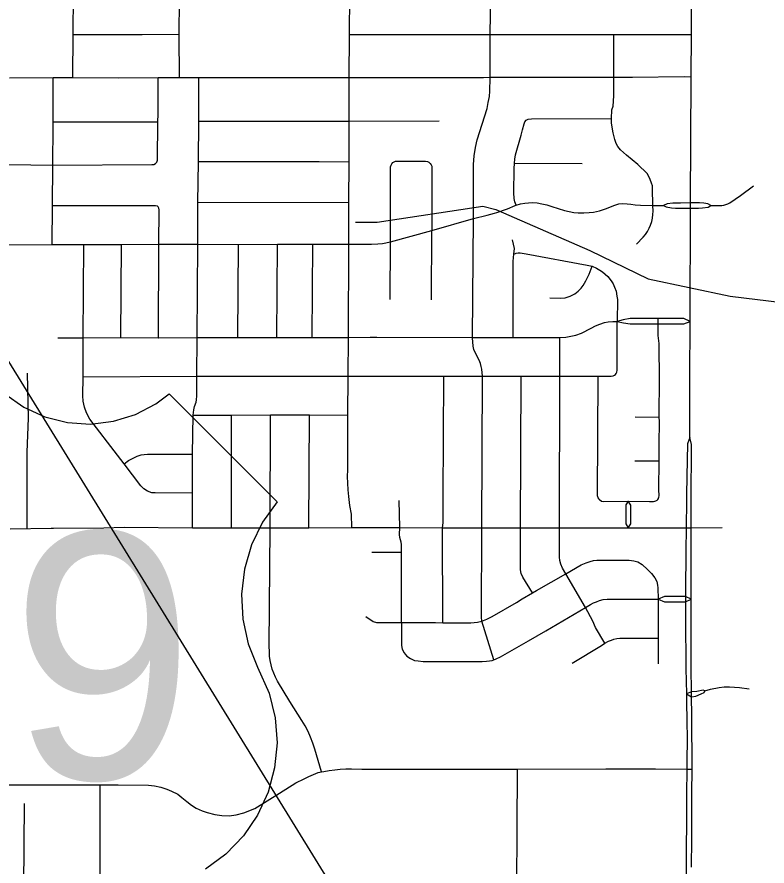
# Model space of a CAD drawing. Extents: x -1403959 to 81668, y -1400582 to 11018.
# Drawn here: x 7289.9 to 7395.9, y 9062.5 to 9182.5 of the extents above; entities that cross this region are included whole.
import ezdxf

# ---------------------------------------------------------------- set-up
doc = ezdxf.new("R2010")
doc.units = 0
for name, color, linetype in [('tdCiSectNmbr', 7, 'Continuous'), ('tdCiSectTwpRng', 7, 'Continuous'), ('tdCoDivCarto', 7, 'Continuous'), ('tdCoSecRteBand', 7, 'Continuous'), ('tdCoSurfAsphaltUnbanded', 7, 'Continuous'), ('tdCoSurfBitum', 7, 'Continuous')]:
    doc.layers.add(name, color=color, linetype=linetype)

msp = doc.modelspace()

# ---------------------------------------------------------------- linework, layer by layer
at = {"layer": 'tdCiSectNmbr'}
for points in [[(7336.75, 9131.76), (7336.77, 9137.23), (7336.81, 9150.43), (7336.83, 9156.36), (7336.89, 9162.08), (7336.89, 9167.8), (7336.9, 9173.91), (7336.9, 9173.98), (7336.91, 9179.96), (7336.91, 9180.07), (7336.98, 9185.68), (7337.03, 9191.98), (7337.05, 9197.3), (7337.08, 9203.44)], [(7385.02, 9123.12), (7385.03, 9131.49), (7385.08, 9139.5), (7385.14, 9155.5), (7385.14, 9155.92), (7385.14, 9156.25), (7385.21, 9174.01), (7385.21, 9174.09), (7385.27, 9180.07), (7385.34, 9189.64), (7385.33, 9192.1)], [(7337.26, 9110.37), (7337.19, 9112.27), (7336.99, 9113.49), (7336.81, 9114.76), (7336.73, 9115.73), (7336.66, 9117.61), (7336.68, 9118.53), (7336.71, 9126.28), (7336.75, 9131.76)], [(7385.02, 9123.12), (7384.72, 9122.23)], [(7385.25, 9122.13), (7385.02, 9123.12)], [(7384.72, 9122.23), (7384.61, 9117.58), (7384.57, 9114.99)], [(7385.24, 9114.02), (7385.25, 9122.13)], [(7384.57, 9114.99), (7384.56, 9114.21)], [(7384.56, 9114.21), (7384.5, 9110.35)], [(7385.2, 9110.33), (7385.2, 9110.35), (7385.23, 9111.65), (7385.24, 9114.02)], [(7288.94, 9110.21), (7294.75, 9110.28)], [(7294.75, 9110.28), (7295.08, 9110.28)], [(7295.08, 9110.28), (7302.21, 9110.36), (7305.09, 9110.42), (7314.71, 9110.34), (7320.25, 9110.34), (7325.71, 9110.33), (7331.16, 9110.36), (7337.26, 9110.37), (7344.02, 9110.37), (7350.09, 9110.36), (7355.63, 9110.35), (7361.1, 9110.33), (7366.6, 9110.34), (7376.32, 9110.35), (7378.79, 9110.35)], [(7378.79, 9110.35), (7384.5, 9110.35), (7385, 9110.35)], [(7384.5, 9110.32), (7384.47, 9107.04)], [(7384.5, 9110.35), (7384.5, 9110.32)], [(7385.2, 9106.67), (7385.2, 9110.33)], [(7385.2, 9110.33), (7385.2, 9110.33)], [(7384.47, 9107.04), (7384.44, 9101.36)], [(7385.2, 9106.66), (7385.2, 9106.67)], [(7385.2, 9105.86), (7385.2, 9106.66)], [(7385.2, 9101.44), (7385.2, 9104.33), (7385.2, 9105.86)], [(7384.44, 9101.36), (7384.43, 9100.65), (7384.43, 9099.9), (7384.42, 9096.51)], [(7385.2, 9100.18), (7385.2, 9100.24), (7385.2, 9101.44)], [(7385.21, 9096.72), (7385.2, 9100.18)], [(7384.42, 9096.51), (7384.48, 9091.6)], [(7385.21, 9096.67), (7385.21, 9096.72)], [(7385.23, 9090.56), (7385.22, 9090.9), (7385.21, 9096.67)], [(7384.48, 9091.6), (7384.49, 9090.64)], [(7384.49, 9090.64), (7384.49, 9090.48)], [(7384.49, 9090.48), (7384.54, 9086.9)], [(7385.27, 9086.94), (7385.27, 9087.16), (7385.23, 9090.56)], [(7384.54, 9086.9), (7384.54, 9086.89)], [(7384.54, 9086.89), (7384.54, 9086.86), (7384.63, 9081.92)], [(7385.28, 9086.82), (7385.27, 9086.94)], [(7385.3, 9083.85), (7385.28, 9086.47), (7385.28, 9086.82)], [(7385.3, 9083.8), (7385.3, 9083.85)], [(7385.35, 9076.24), (7385.3, 9083.8)], [(7384.63, 9081.92), (7384.64, 9081.66), (7384.62, 9076.25)], [(7384.62, 9076.25), (7384.62, 9076.24), (7384.57, 9072.63)], [(7385.34, 9072.8), (7385.35, 9076.22)], [(7385.35, 9076.22), (7385.35, 9076.23), (7385.35, 9076.24)], [(7384.57, 9072.63), (7384.55, 9071.57), (7384.54, 9067.24)], [(7385.31, 9066.36), (7385.32, 9067.52), (7385.34, 9072.68)], [(7385.34, 9072.71), (7385.34, 9072.8)], [(7385.34, 9072.68), (7385.34, 9072.71)], [(7384.54, 9067.24), (7384.53, 9066.54)], [(7384.53, 9066.54), (7384.53, 9066.39)], [(7384.53, 9066.39), (7384.53, 9066.37)], [(7384.53, 9066.37), (7384.53, 9063)], [(7385.28, 9062.36), (7385.31, 9066.36)], [(7384.52, 9062.81), (7384.51, 9056.64)], [(7384.53, 9063), (7384.52, 9062.81)]]:
    msp.add_lwpolyline(points, dxfattribs=at)
at = {"layer": 'tdCiSectTwpRng'}
for points in [[(7297.83, 9173.97), (7297.87, 9180.04), (7297.93, 9185.75), (7297.93, 9185.82), (7298, 9192.02), (7298, 9192.09), (7298, 9194.9), (7298.04, 9195.51), (7298.18, 9196.62), (7298.41, 9197.46), (7299.02, 9199.62), (7299.18, 9200.59), (7299.27, 9201.71), (7299.33, 9206.88)], [(7312.89, 9174), (7312.87, 9179.98), (7312.87, 9180.09), (7312.91, 9184.91), (7312.91, 9185.7), (7312.91, 9185.77)], [(7356.8, 9180.07), (7356.89, 9185.85), (7356.89, 9185.92)], [(7297.87, 9180.04), (7298.57, 9180.07), (7307.6, 9180.07), (7312.87, 9180.09)], [(7336.91, 9180.07), (7347.7, 9180.05), (7355.16, 9180.07), (7356.8, 9180.07)], [(7357.31, 9091.68), (7355.62, 9097.15), (7355.58, 9097.72), (7355.63, 9110.35), (7355.71, 9131.76), (7355.64, 9132.76), (7355.56, 9133.15), (7355.45, 9133.57), (7355.25, 9134.05), (7354.68, 9135.12), (7354.52, 9135.52), (7354.4, 9136.02), (7354.33, 9137.21), (7354.33, 9137.25), (7354.46, 9154.05), (7354.46, 9161.69), (7354.54, 9162.93), (7354.73, 9164.08), (7354.98, 9165.16), (7356.38, 9169.59), (7356.55, 9170.43), (7356.72, 9171.31), (7356.77, 9172.07), (7356.82, 9173.95), (7356.82, 9174.01), (7356.8, 9179.99), (7356.8, 9180.07)], [(7356.8, 9180.07), (7360.29, 9180.07), (7372.13, 9180.07), (7374.31, 9180.08), (7385.27, 9180.07)], [(7374.31, 9171.41), (7374.31, 9174.01), (7374.31, 9174.05), (7374.31, 9180.08)], [(7288.86, 9173.95), (7295.04, 9173.97), (7297.83, 9173.97), (7304.21, 9173.95), (7309.87, 9173.98), (7309.9, 9173.98), (7312.26, 9174), (7312.84, 9174), (7312.89, 9174), (7315.62, 9173.99), (7318.92, 9173.98), (7322.17, 9173.97), (7329.97, 9173.97), (7336.14, 9173.98), (7336.9, 9173.98), (7344.48, 9173.98), (7355.85, 9174), (7356.82, 9174.01), (7365.08, 9174.04), (7371.67, 9174.04), (7374.31, 9174.05), (7376.94, 9174.05), (7384.21, 9174.1), (7385.21, 9174.09)], [(7294.88, 9150.39), (7294.92, 9155.87), (7295, 9161.6), (7295.02, 9167.17), (7295.02, 9167.7), (7295.04, 9173.97)], [(7309.58, 9161.92), (7309.69, 9162.03), (7309.77, 9162.29), (7309.81, 9167.71), (7309.86, 9168.82), (7309.89, 9172.3), (7309.9, 9173.98)], [(7314.71, 9110.34), (7314.72, 9115.26), (7314.71, 9120.76), (7314.81, 9126.28), (7314.91, 9127.02), (7315.03, 9127.49), (7315.23, 9128.12), (7315.3, 9128.45), (7315.34, 9128.99), (7315.36, 9131.75), (7315.4, 9137.23), (7315.49, 9150.41), (7315.5, 9156.32), (7315.56, 9162.04), (7315.56, 9162.13), (7315.61, 9167.82), (7315.62, 9173.99)], [(7378.98, 9160.4), (7377.68, 9161.67), (7376.08, 9163), (7375.25, 9163.75), (7374.86, 9164.21), (7374.62, 9164.64), (7374.41, 9165.24), (7374.19, 9166.16), (7374.04, 9166.94), (7373.96, 9167.58), (7373.95, 9168.18), (7374.02, 9169.43), (7374.19, 9169.91), (7374.31, 9171.41)], [(7295.02, 9167.7), (7309.81, 9167.71)], [(7315.61, 9167.82), (7336.89, 9167.8)], [(7336.89, 9167.8), (7349.6, 9167.85)], [(7360.5, 9155.93), (7360.32, 9156.41), (7360.2, 9156.87), (7360.16, 9157.67), (7360.2, 9161.06), (7360.25, 9161.87), (7360.28, 9162.43), (7360.38, 9163.07), (7361.18, 9165.83), (7361.36, 9166.59), (7361.6, 9167.42), (7361.69, 9167.71), (7361.91, 9167.97)], [(7361.91, 9167.97), (7362.2, 9168.07), (7362.63, 9168.14), (7373.95, 9168.18)], [(7361.91, 9167.97), (7361.91, 9167.97)], [(7288.75, 9161.67), (7295, 9161.6), (7308.97, 9161.67), (7309.29, 9161.7), (7309.5, 9161.84)], [(7309.5, 9161.84), (7309.58, 9161.92)], [(7315.56, 9162.13), (7324.44, 9162.1), (7332.66, 9162.1), (7336.89, 9162.08)], [(7342.7, 9150.76), (7342.73, 9161.36), (7342.81, 9161.59), (7342.91, 9161.8), (7343.04, 9161.95), (7343.25, 9162.08), (7343.41, 9162.15), (7343.59, 9162.17), (7347.65, 9162.17), (7347.93, 9162.11), (7348.15, 9162), (7348.35, 9161.82), (7348.49, 9161.63), (7348.56, 9161.46), (7348.58, 9161.28), (7348.57, 9152.35)], [(7360.25, 9161.87), (7369.83, 9161.85)], [(7379.8, 9155.9), (7379.76, 9158.28), (7379.74, 9158.65), (7379.63, 9159.05), (7379.45, 9159.55), (7379.23, 9160.01), (7378.98, 9160.4)], [(7388.01, 9155.89), (7389.24, 9155.88), (7389.54, 9155.89), (7389.83, 9155.94), (7390.13, 9156.03), (7390.4, 9156.14), (7390.67, 9156.29), (7392.18, 9157.31), (7394.02, 9158.69)], [(7315.5, 9156.32), (7336.83, 9156.36)], [(7357.41, 9154.83), (7357.73, 9154.92), (7359.24, 9155.44), (7360.35, 9155.89), (7360.5, 9155.93), (7361.12, 9156.11), (7361.69, 9156.2), (7362.24, 9156.26), (7362.85, 9156.3), (7363.44, 9156.27), (7364.1, 9156.15), (7364.8, 9156), (7365.53, 9155.77), (7367.3, 9155.2), (7367.98, 9155.04), (7368.63, 9154.92), (7369.24, 9154.86), (7370.05, 9154.85), (7370.8, 9154.89), (7371.42, 9154.97), (7372.28, 9155.16), (7373.13, 9155.42), (7374.45, 9155.93), (7374.98, 9156.12), (7375.58, 9156.18), (7376.18, 9156.15), (7376.68, 9156.08), (7377.3, 9155.98), (7378.04, 9155.92), (7379.8, 9155.9), (7381.33, 9155.91)], [(7385.14, 9156.25), (7383.73, 9156.24), (7382.64, 9156.24), (7381.81, 9156.13), (7381.33, 9155.91)], [(7388.01, 9155.89), (7387.6, 9156.13), (7387.01, 9156.23), (7386.4, 9156.26), (7385.14, 9156.25)], [(7294.92, 9155.87), (7309.49, 9155.89), (7309.74, 9155.84), (7309.9, 9155.68)], [(7309.99, 9150.41), (7310.02, 9155.29), (7309.99, 9155.51), (7309.9, 9155.68)], [(7377.48, 9150.44), (7378.45, 9151.41), (7378.77, 9151.8), (7379.05, 9152.22), (7379.29, 9152.67), (7379.49, 9153.13), (7379.64, 9153.61), (7379.76, 9154.1), (7379.82, 9154.6), (7379.84, 9155.1), (7379.8, 9155.9)], [(7381.33, 9155.91), (7381.71, 9155.69), (7382.43, 9155.54), (7382.99, 9155.5), (7384.31, 9155.5), (7385.14, 9155.5)], [(7385.14, 9155.5), (7386.26, 9155.5), (7386.83, 9155.54), (7387.61, 9155.64), (7388.01, 9155.89)], [(7309.99, 9150.41), (7315.49, 9150.41), (7321.25, 9150.4), (7326.74, 9150.42), (7331.75, 9150.42), (7336.81, 9150.43), (7338.87, 9150.43), (7340.02, 9150.43), (7340.93, 9150.48), (7341.61, 9150.53), (7342.7, 9150.76), (7348.57, 9152.35), (7354.46, 9154.05), (7356.37, 9154.54), (7357.41, 9154.83)], [(7348.51, 9142.56), (7348.57, 9152.35)], [(7288.67, 9150.33), (7294.88, 9150.39), (7295.67, 9150.4), (7299.35, 9150.4), (7301.33, 9150.4), (7304.68, 9150.4), (7309.99, 9150.41)], [(7299.28, 9137.19), (7299.35, 9150.4)], [(7304.6, 9137.22), (7304.68, 9150.4)], [(7309.93, 9137.17), (7309.99, 9150.41)], [(7321.15, 9137.23), (7321.25, 9150.4)], [(7326.66, 9137.25), (7326.74, 9150.42)], [(7331.66, 9137.25), (7331.75, 9150.42)], [(7342.68, 9142.62), (7342.7, 9150.76)], [(7360.06, 9137.25), (7360.07, 9147.97), (7360.11, 9148.53), (7360.16, 9149.02), (7360.23, 9149.82), (7359.96, 9151.06)], [(7360.16, 9149.02), (7360.47, 9149.16), (7360.79, 9149.21), (7361.06, 9149.2), (7361.89, 9149.07), (7370.54, 9147.48), (7371.24, 9147.31), (7371.83, 9147.05), (7372.31, 9146.77), (7372.7, 9146.52), (7373.08, 9146.21), (7373.42, 9145.87), (7373.93, 9145.25), (7374.18, 9144.83), (7374.4, 9144.37), (7374.6, 9143.77), (7374.72, 9143.09), (7374.79, 9142.6), (7374.78, 9139.5)], [(7365.24, 9142.82), (7366.82, 9142.78), (7367.42, 9142.84), (7368.14, 9143.08), (7368.77, 9143.41), (7369.23, 9143.77), (7369.65, 9144.21), (7369.94, 9144.58), (7370.34, 9145.25), (7370.8, 9146.21), (7371.24, 9147.31)], [(7339.84, 9137.27), (7340.81, 9137.28), (7354.33, 9137.25), (7357.69, 9137.25), (7360.06, 9137.25), (7366.68, 9137.24), (7367.49, 9137.28), (7368.23, 9137.42), (7368.91, 9137.58), (7369.71, 9137.85), (7371.07, 9138.57), (7371.69, 9138.9), (7372.3, 9139.12), (7372.96, 9139.34), (7373.51, 9139.44), (7374.16, 9139.5), (7374.77, 9139.5)], [(7374.51, 9132.01), (7374.62, 9132.17), (7374.7, 9132.34), (7374.76, 9132.61), (7374.76, 9133.1), (7374.78, 9135.53), (7374.78, 9139.5)], [(7374.77, 9139.5), (7374.78, 9139.5)], [(7385.08, 9139.5), (7384.18, 9139.94), (7380.55, 9139.93), (7376.61, 9139.91), (7375.62, 9139.73), (7374.78, 9139.5)], [(7374.78, 9139.5), (7375.65, 9139.3), (7376.61, 9139.16), (7380.55, 9139.15), (7384.18, 9139.15), (7385.08, 9139.5)], [(7380.6, 9114.5), (7380.61, 9114.51), (7380.66, 9114.67), (7380.68, 9114.85), (7380.66, 9115.74), (7380.69, 9119.83), (7380.71, 9122.15), (7380.73, 9125.36), (7380.68, 9126), (7380.73, 9131.53), (7380.72, 9135.92), (7380.71, 9136.39), (7380.56, 9137.52), (7380.55, 9139.15), (7380.55, 9139.53), (7380.55, 9139.93)], [(7295.7, 9137.19), (7299.28, 9137.19), (7304.6, 9137.22), (7309.87, 9137.17), (7309.93, 9137.17), (7315.4, 9137.23), (7321.15, 9137.23), (7326.66, 9137.25), (7331.66, 9137.25), (7336.77, 9137.23)], [(7299.28, 9131.7), (7299.28, 9137.19)], [(7336.77, 9137.23), (7336.77, 9137.23), (7339.84, 9137.27)], [(7366.6, 9110.34), (7366.65, 9131.75), (7366.68, 9133.74), (7366.68, 9137.24)], [(7314.72, 9115.26), (7309.44, 9115.27), (7308.99, 9115.3), (7308.37, 9115.5), (7307.85, 9115.85), (7307.41, 9116.28), (7305.06, 9119.4), (7304.15, 9120.6), (7300.24, 9125.69), (7299.76, 9126.57), (7299.45, 9127.41), (7299.26, 9128.25), (7299.21, 9129.01), (7299.28, 9131.7)], [(7299.28, 9131.7), (7315.36, 9131.75), (7336.75, 9131.76)], [(7336.75, 9131.76), (7350.24, 9131.76), (7355.71, 9131.76), (7361.18, 9131.76), (7366.65, 9131.75), (7372.07, 9131.75), (7373.9, 9131.75), (7374.19, 9131.82), (7374.37, 9131.91), (7374.51, 9132.01)], [(7350.09, 9110.36), (7350.15, 9111.03), (7350.15, 9114.64), (7350.2, 9123.21), (7350.24, 9131.76)], [(7362.78, 9101.14), (7361.42, 9103.35), (7361.19, 9103.88), (7361.11, 9104.41), (7361.08, 9105.04), (7361.1, 9110.33), (7361.18, 9131.76)], [(7372.23, 9114.37), (7372.08, 9114.56), (7372, 9114.86), (7372.07, 9131.75)], [(7314.81, 9126.28), (7320.23, 9126.26), (7325.76, 9126.29), (7326.82, 9126.29), (7330.49, 9126.31), (7331.25, 9126.31), (7336.71, 9126.28)], [(7320.25, 9110.34), (7320.23, 9126.26)], [(7325.71, 9110.33), (7325.76, 9126.29)], [(7331.16, 9110.36), (7331.25, 9126.31)], [(7377.32, 9126.02), (7380.68, 9126)], [(7305.06, 9119.4), (7305.7, 9119.85), (7306.24, 9120.16), (7306.9, 9120.45), (7307.5, 9120.64), (7307.91, 9120.72), (7308.39, 9120.76), (7314.71, 9120.76)], [(7377.24, 9119.83), (7380.69, 9119.83)], [(7372.23, 9114.37), (7372.26, 9114.33), (7372.53, 9114.13), (7372.85, 9114.06), (7376.32, 9114.09), (7379.33, 9114.08), (7379.91, 9114.07), (7380.09, 9114.09), (7380.25, 9114.14), (7380.4, 9114.24), (7380.52, 9114.36), (7380.6, 9114.5)], [(7344.02, 9110.37), (7343.96, 9114.18)], [(7376.32, 9114.09), (7376, 9113.59), (7376, 9110.92), (7376.32, 9110.35)], [(7376.32, 9110.35), (7376.7, 9110.92), (7376.7, 9113.53), (7376.32, 9114.09)], [(7332.98, 9075.85), (7332.03, 9079.07), (7331.75, 9079.92), (7331.43, 9080.75), (7331.06, 9081.56), (7330.65, 9082.35), (7330.2, 9083.12), (7328.51, 9085.79), (7326.76, 9088.67), (7326.46, 9089.22), (7326.21, 9089.78), (7326, 9090.37), (7325.83, 9090.96), (7325.71, 9091.57), (7325.64, 9092.19), (7325.62, 9092.81), (7325.59, 9093.6), (7325.71, 9110.33)], [(7344.28, 9096.96), (7344.29, 9104.97), (7344.29, 9106.88), (7344.29, 9107.96), (7344.23, 9108.3), (7344.06, 9108.95), (7344.01, 9109.38), (7344.02, 9110.37)], [(7350.14, 9096.92), (7350.09, 9110.36)], [(7371.3, 9097.15), (7370.29, 9099.06), (7367.5, 9103.82), (7367.05, 9104.63), (7366.81, 9105.19), (7366.67, 9105.7), (7366.61, 9106.21), (7366.6, 9110.34)], [(7385, 9110.35), (7385.2, 9110.35), (7389.6, 9110.4)], [(7340.06, 9106.88), (7344.29, 9106.88)], [(7360.51, 9099.77), (7361.33, 9100.3), (7362.78, 9101.14), (7363.37, 9101.48), (7367.5, 9103.82), (7369.69, 9105.11), (7370.36, 9105.39), (7370.94, 9105.6), (7371.4, 9105.7), (7371.88, 9105.76), (7376.48, 9105.76), (7377.13, 9105.66), (7377.7, 9105.51), (7378.3, 9105.16), (7379.04, 9104.47), (7379.61, 9103.88), (7380.07, 9103.26), (7380.35, 9102.74), (7380.47, 9102.23), (7380.52, 9101.84), (7380.54, 9100.28), (7380.54, 9098.23)], [(7364.7, 9095.78), (7370.29, 9099.06), (7370.99, 9099.49), (7371.4, 9099.72), (7371.84, 9099.9), (7372.27, 9100.05), (7372.79, 9100.2), (7373.33, 9100.26), (7380.54, 9100.28)], [(7385.2, 9100.24), (7384.43, 9100.65), (7381.44, 9100.63), (7380.54, 9100.28)], [(7380.54, 9100.28), (7381.46, 9099.9), (7384.43, 9099.9), (7385.2, 9100.24)], [(7352.61, 9096.93), (7354.07, 9096.93), (7354.57, 9096.95), (7355.03, 9097), (7355.62, 9097.15), (7356.34, 9097.43), (7357.09, 9097.82), (7360.51, 9099.77)], [(7339.23, 9097.82), (7340.28, 9097.11), (7340.76, 9096.96), (7343.39, 9096.94), (7344.28, 9096.96)], [(7380.54, 9098.23), (7380.55, 9094.74), (7380.55, 9091.14)], [(7344.28, 9096.96), (7344.28, 9096.88), (7344.26, 9094.33), (7344.27, 9094.11), (7344.29, 9093.7), (7344.38, 9093.2), (7344.63, 9092.66), (7344.79, 9092.47), (7345.05, 9092.18), (7345.53, 9091.86), (7346.12, 9091.61), (7346.63, 9091.53), (7347.33, 9091.44), (7351.39, 9091.44)], [(7344.28, 9096.96), (7345.26, 9096.98), (7349.1, 9096.96), (7350.14, 9096.92), (7352.61, 9096.93)], [(7373.02, 9094.02), (7371.72, 9096.27), (7371.3, 9097.15)], [(7351.39, 9091.44), (7355.67, 9091.43), (7356.27, 9091.48), (7356.7, 9091.54), (7357.09, 9091.61), (7357.31, 9091.68), (7357.65, 9091.82), (7358.28, 9092.13), (7362.21, 9094.37), (7364.7, 9095.78)], [(7368.38, 9091.2), (7372.54, 9093.72), (7373.02, 9094.02), (7373.52, 9094.3), (7373.96, 9094.47), (7374.31, 9094.61), (7374.72, 9094.7), (7375.12, 9094.76), (7380.55, 9094.74)], [(7387.17, 9087.3), (7387.96, 9087.54), (7389.17, 9087.76), (7389.89, 9087.85), (7390.65, 9087.85), (7392.04, 9087.76), (7393.44, 9087.59)], [(7387.17, 9087.3), (7386.9, 9087.4), (7386.03, 9087.2), (7385.27, 9087.16), (7384.54, 9086.86)], [(7384.54, 9086.86), (7385.28, 9086.47), (7385.89, 9086.54), (7386.65, 9086.88), (7387.05, 9087.06), (7387.17, 9087.3)], [(7295.94, 9074), (7301.7, 9074.02), (7304.23, 9074.03), (7308.49, 9073.99), (7309.36, 9073.88), (7310.26, 9073.71), (7311.11, 9073.4), (7311.78, 9073.12), (7312.64, 9072.69), (7313.24, 9072.24), (7313.94, 9071.66), (7314.6, 9071.16), (7315.27, 9070.73), (7316.11, 9070.36), (7316.82, 9070.11), (7317.87, 9069.83), (7318.88, 9069.68), (7319.93, 9069.65), (7320.91, 9069.8), (7321.99, 9070.05), (7323.54, 9070.66), (7327.01, 9072.83), (7329.35, 9074.29), (7330.52, 9074.89), (7331.16, 9075.2), (7331.82, 9075.49), (7332.48, 9075.76), (7332.98, 9075.85)], [(7332.98, 9075.85), (7333.28, 9075.92), (7334.05, 9076.05), (7334.84, 9076.16), (7335.62, 9076.23), (7336.41, 9076.27), (7337.2, 9076.27), (7338.65, 9076.22), (7360.66, 9076.22), (7373.14, 9076.3), (7380.17, 9076.27), (7384.62, 9076.24), (7385.35, 9076.23)], [(7360.42, 9030.12), (7360.44, 9039.75), (7360.52, 9041.65), (7360.56, 9050.39), (7360.55, 9051.27), (7360.66, 9076.22)], [(7288.18, 9074.03), (7295.94, 9074)], [(7302.91, 9054.07), (7302.94, 9056.27), (7302.89, 9057.32), (7302.84, 9057.77), (7302.75, 9058.2), (7302.63, 9058.67), (7302.41, 9059.1), (7302.17, 9059.63), (7301.94, 9060.37), (7301.77, 9060.92), (7301.7, 9061.47), (7301.67, 9061.89), (7301.67, 9067.36), (7301.7, 9074.02)]]:
    msp.add_lwpolyline(points, dxfattribs=at)
at = {"layer": 'tdCoDivCarto'}
for points in [[(7291.35, 9110.2), (7291.37, 9121.01), (7291.53, 9125.83), (7291.4, 9132.21)], [(7301.69, 9016.46), (7293.21, 9016.38), (7290.69, 9016.4), (7290.82, 9047.69), (7291, 9071.4)]]:
    msp.add_lwpolyline(points, dxfattribs=at)
at = {"layer": 'tdCoSecRteBand'}
msp.add_lwpolyline([(7309.97, 8810.06), (7310.81, 8840.9), (7314.52, 8857.68), (7320.58, 8895.38), (7325.22, 8919.33), (7335.74, 8967.09), (7336.33, 9017.62), (7336.1, 9044.8), (7335.66, 9053.65), (7334.61, 9059.46), (7280.48, 9147.24)], dxfattribs=at)
at = {"layer": 'tdCoSurfAsphaltUnbanded'}
msp.add_lwpolyline([(7288.22, 9129.28), (7290.9, 9127.4), (7293.87, 9126.03), (7297.04, 9125.23), (7300.3, 9125.01), (7303.55, 9125.4), (7306.67, 9126.36), (7309.56, 9127.88), (7311.44, 9129.28), (7326.7, 9114.02), (7324.63, 9111.13), (7323.07, 9107.93), (7322.07, 9104.51), (7321.65, 9100.98), (7321.83, 9097.42), (7322.6, 9093.95), (7323.94, 9090.65), (7325.57, 9086.96), (7326.42, 9083.51), (7326.68, 9079.96), (7326.34, 9076.41), (7325.42, 9072.97), (7323.93, 9069.74), (7321.93, 9066.8), (7319.46, 9064.24), (7316.59, 9062.12)], dxfattribs=at)
at = {"layer": 'tdCoSurfBitum'}
msp.add_lwpolyline([(7337.77, 9153.52), (7340.83, 9153.52), (7355.79, 9155.8), (7357.62, 9155.34), (7370.91, 9149.53), (7379.15, 9145.55), (7390.75, 9143.1), (7398.08, 9142.18)], dxfattribs=at)

# ---------------------------------------------------------------- texts
at = {"layer": 'tdCoSurfAsphaltUnbanded'}
msp.add_text('69', height=34.822, dxfattribs=at).set_placement((7263.18, 9074.86))

doc.saveas('drawing.dxf')
